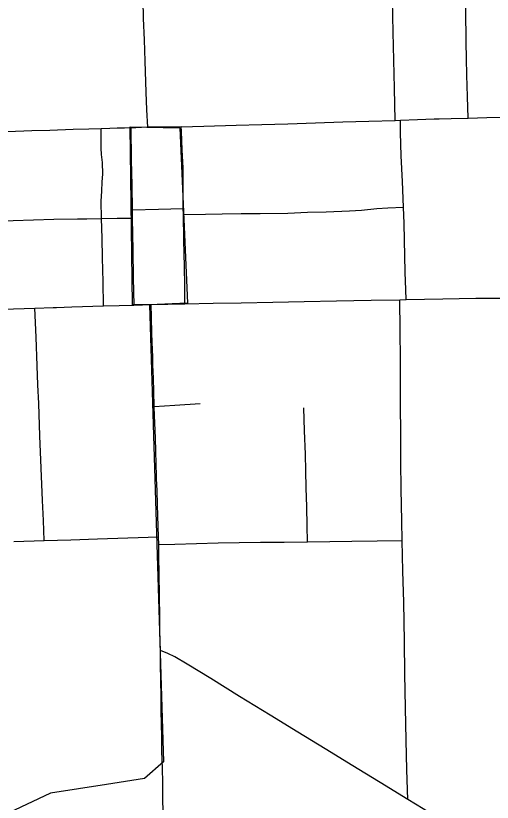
# Model space of a CAD drawing. Extents: x 103424 to 290657, y 38711 to 110967.
# Drawn here: x 144378 to 146816, y 98543 to 102565 of the extents above; entities that cross this region are included whole.
import ezdxf

# ---------------------------------------------------------------- set-up
doc = ezdxf.new("R2010")
doc.units = 0
for name, color, linetype in [('GM_X_City_Street', 7, 'Continuous'), ('GM_X_County_Road', 7, 'Continuous'), ('GM_X_Rail_Line', 7, 'Continuous'), ('GM_X_State_Route', 7, 'Continuous'), ('GM_X_US_Route', 7, 'Continuous')]:
    doc.layers.add(name, color=color, linetype=linetype)

msp = doc.modelspace()

# ---------------------------------------------------------------- linework, layer by layer
at = {"layer": 'GM_X_City_Street'}
for points in [[(146318.3, 102029.9), (146314.7, 102194.9), (146311.6, 102338), (146308.5, 102481.2), (146304.7, 102646.2), (146300.8, 102811.3), (146297.6, 102951.9), (146294.3, 103092.6), (146292.4, 103198.6), (146290.5, 103304.6)], [(146691.7, 102040.5), (146688.4, 102151.1), (146685, 102261.7), (146683.5, 102345.4), (146681.9, 102429), (146679.7, 102594.1), (146678, 102721.4), (146676.3, 102848.6)], [(146375.7, 101113.1), (146373.9, 101163.4), (146369.6, 101253.7), (146365.9, 101418.7), (146364.1, 101502.3), (146362.2, 101585.9), (146356.2, 101717.2), (146350.2, 101848.4), (146346.1, 101967.8), (146346.7, 102030.4)], [(144827, 101081.3), (144824.4, 101204.4), (144821.8, 101327.5), (144819.1, 101427.7), (144816.5, 101527.9), (144814.6, 101616.3), (144817.4, 101667.3), (144820.7, 101715.8), (144822.5, 101754), (144821.1, 101814.3), (144816.6, 101855.8), (144814.8, 101887.4), (144814, 101986.3)], [(145235.4, 101549.3), (145348.4, 101550.5), (145434.3, 101551.4), (145531, 101552.9), (145627.8, 101554.4), (145770.4, 101555.5), (145870.7, 101559.7), (145965.8, 101562.8), (146085.2, 101566.9), (146147.3, 101570), (146224.4, 101579.8), (146281.2, 101583), (146362.2, 101585.9)], [(144973.3, 101571.9), (145108.4, 101575.7), (145234.9, 101578.4)], [(143234.8, 101482), (143386.9, 101486.7), (143478.4, 101489.5), (143569.9, 101492.4), (143701, 101496.9), (143832.1, 101501.3), (143997.1, 101506.9), (144098.7, 101510.3), (144200.3, 101513.7), (144365.3, 101518.3), (144468.6, 101521.2), (144572, 101524), (144694.2, 101525.9), (144742, 101526.7)], [(144742, 101526.7), (144816.5, 101527.9), (144896.3, 101529.1), (144973.8, 101530.4)], [(146382.8, 98557.3), (146379.3, 98708.8), (146375.9, 98860.3), (146372.3, 99025.3), (146370.4, 99112.8), (146368.5, 99200.2), (146365.8, 99365.3), (146364.1, 99465.7), (146362.4, 99566.3), (146358.5, 99724.1), (146354.5, 99881.9), (146352.1, 99980.9), (146350.1, 100146), (146348.6, 100282.3), (146347, 100418.6), (146346.3, 100583.6), (146345.9, 100693.3), (146345.4, 100803), (146344.4, 100957.7), (146343.4, 101112.4)], [(144523.3, 99881.5), (144519.1, 99984), (144515, 100086.6), (144508.4, 100251.5), (144501.7, 100416.4), (144495.1, 100581.4), (144491.2, 100678.4), (144487.3, 100775.4), (144481.5, 100922.1), (144475.6, 101068.8)], [(145085.6, 100567.3), (145191.6, 100573.7), (145321.4, 100581.4)], [(145871, 99875.2), (145869.4, 99956.2), (145866.9, 100053.9), (145864.3, 100151.6), (145862.1, 100237.7), (145859.9, 100323.9), (145855.8, 100441.6), (145851.7, 100559.3)], [(145109.3, 99860.4), (145190.9, 99862.4), (145302.3, 99865.7), (145413.7, 99869), (145521.5, 99870.9), (145629.4, 99872.9), (145750.2, 99874), (145871, 99875.2), (145984.5, 99876.7), (146097.9, 99878.1), (146226.2, 99880), (146354.5, 99881.9)]]:
    msp.add_lwpolyline(points, dxfattribs=at)
at = {"layer": 'GM_X_County_Road'}
for points in [[(145052.9, 101994.3), (145049, 102084.3), (145045.2, 102174.4), (145039.5, 102332), (145035.6, 102441), (145031.6, 102550), (145028.8, 102646.7)], [(145242.7, 101091.1), (145387.2, 101094.4), (145531.6, 101097.6), (145692.8, 101100.7), (145853.9, 101103.8), (146019, 101107), (146107.5, 101108.7), (146196.1, 101110.4), (146343.4, 101112.4), (146375.7, 101113.1)], [(146375.7, 101113.1), (146469, 101115.4), (146562.4, 101117.7), (146646.9, 101119), (146731.4, 101120.4), (146989.8, 101120.1), (147080.4, 101119.1), (147197.5, 101117), (147314.5, 101114.9), (147423.7, 101113.9), (147532.8, 101112.9), (147690.9, 101113.8), (147849, 101114.7), (148014, 101115.7), (148163.1, 101116.5), (148312.1, 101117.4), (148460.8, 101116.5), (148513.5, 101115.6)], [(144367.5, 99877), (144523.3, 99881.5), (144659.5, 99885.7), (144795.8, 99889.9), (144952, 99894.7), (145108.1, 99899.6)], [(146233, 98649.2), (146101.4, 98729.9), (145960.7, 98816.2), (145820, 98902.5), (145679.3, 98988.8), (145601.1, 99036.8), (145522.9, 99084.8), (145449.1, 99130.1), (145375.4, 99175.3), (145255.4, 99248.8), (145191.2, 99286.8), (145155.6, 99303.7), (145117.6, 99320.1)], [(148595.4, 97222.7), (148483.4, 97290.1), (148390.4, 97346), (148297.4, 97402), (148155.9, 97487), (148014.4, 97572), (147912.8, 97633), (147811.2, 97694), (147698.4, 97761.4), (147585.5, 97828.8), (147443.7, 97913.1), (147330.8, 97980.2), (147218, 98047.3), (147102.5, 98117.2), (147038.2, 98156.5), (146962.1, 98201.9), (146821.4, 98288.2), (146680.7, 98374.5), (146540, 98460.9), (146461.4, 98509.1), (146382.8, 98557.3), (146242.1, 98643.6), (146233, 98649.2)]]:
    msp.add_lwpolyline(points, dxfattribs=at)
at = {"layer": 'GM_X_Rail_Line'}
for points in [[(145062.3, 101087.2), (144974.7, 101086), (144962.4, 101995.9)], [(144962.4, 101995.9), (145216.7, 101991.6), (145255.6, 101095.5), (145062.3, 101087.2)], [(145062.3, 101087.2), (145133.1, 98750.6), (145036.7, 98665.1), (144842.4, 98634.3), (144555.5, 98590.2), (144341.8, 98489.2)]]:
    msp.add_lwpolyline(points, dxfattribs=at)
at = {"layer": 'GM_X_State_Route'}
msp.add_line((145235.4, 101549.3), (145234.9, 101578.4), dxfattribs=at)
for points in [[(144966.3, 101991.6), (144933.9, 101990.6), (144896, 101989.4), (144859.9, 101988.3), (144814, 101986.3), (144752.5, 101984.9), (144670.7, 101982.3), (144552.9, 101978.5), (144459.6, 101975.5), (144336.4, 101971.5)], [(145052.9, 101994.3), (145021.8, 101993.3), (144992.8, 101992.4), (144966.3, 101991.6)], [(145224.8, 101996.9), (145138.8, 101995.6), (145052.9, 101994.3)], [(145234.9, 101578.4), (145234.2, 101701.8), (145233.8, 101784.8), (145229.5, 101879.4), (145225.2, 101974), (145224.8, 101996.9)], [(145242.7, 101091.1), (145242.2, 101186.3), (145241.6, 101281.6), (145238, 101419.3), (145235.4, 101549.3)], [(145070.5, 101087.8), (145156.6, 101089.5), (145242.7, 101091.1)], [(145094.6, 100323.5), (145094.1, 100338.5), (145091.9, 100405.3), (145089.4, 100482.7), (145088.2, 100519.8), (145085.6, 100567.3), (145084.2, 100643.8), (145082, 100712.5), (145079.8, 100779.3), (145078.4, 100823.3), (145077.4, 100855), (145074.6, 100940.3), (145072, 101023.9), (145070.5, 101087.8)], [(145094.6, 100323.5), (145094.1, 100338.5), (145091.9, 100405.3), (145089.4, 100482.7), (145088.2, 100519.8), (145085.6, 100567.3), (145084.2, 100643.8), (145082, 100712.5), (145079.8, 100779.3), (145078.4, 100823.3), (145077.4, 100855), (145074.6, 100940.3), (145072, 101023.9), (145070.5, 101087.8)], [(145132.3, 98481), (145130.8, 98575.2), (145129.7, 98644.3), (145128, 98716), (145125.9, 98804.8), (145124.3, 98877.1), (145123.2, 98943.9), (145122.2, 99009.9), (145121, 99088.2), (145119.8, 99163.9), (145118.5, 99249.3), (145117.6, 99320.1), (145116.7, 99365.4), (145115.7, 99424.3), (145115.2, 99458.6), (145114.5, 99504.4), (145113.3, 99580.9), (145112.5, 99627.5), (145111.7, 99682.1), (145110.9, 99728.7), (145110.1, 99781.5), (145109.3, 99860.4), (145108.1, 99899.6), (145104.8, 100007.8), (145102.9, 100064.9), (145100.6, 100137), (145098.6, 100196.9), (145095.7, 100288.3), (145094.6, 100323.5)], [(145132.3, 98481), (145130.8, 98575.2), (145129.7, 98644.3), (145128, 98716), (145125.9, 98804.8), (145124.3, 98877.1), (145123.2, 98943.9), (145122.2, 99009.9), (145121, 99088.2), (145119.8, 99163.9), (145118.5, 99249.3), (145117.6, 99320.1), (145116.7, 99365.4), (145115.7, 99424.3), (145115.2, 99458.6), (145114.5, 99504.4), (145113.3, 99580.9), (145112.5, 99627.5), (145111.7, 99682.1), (145110.9, 99728.7), (145110.1, 99781.5), (145109.3, 99860.4), (145108.1, 99899.6), (145104.8, 100007.8), (145102.9, 100064.9), (145100.6, 100137), (145098.6, 100196.9), (145095.7, 100288.3), (145094.6, 100323.5)]]:
    msp.add_lwpolyline(points, dxfattribs=at)
at = {"layer": 'GM_X_US_Route'}
for p, q in [((145235.4, 101549.3), (145234.9, 101578.4)), ((144981.4, 101084.4), (145070.5, 101087.8)), ((144981.4, 101084.4), (145070.5, 101087.8))]:
    msp.add_line(p, q, dxfattribs=at)
for points in [[(146544.3, 102037.3), (146605.3, 102038.6), (146691.7, 102040.5), (146788.1, 102043.7), (146884.5, 102046.8), (147036.6, 102051.9), (147188.6, 102056.9), (147310, 102059.6), (147474.9, 102066.1), (147639.8, 102072.7), (147804.8, 102079.3), (147949, 102085), (148093.1, 102090.8), (148220, 102094.4), (148346.8, 102098.1), (148426.9, 102102.7), (148462.4, 102106), (148495.1, 102110.3)], [(145224.8, 101996.9), (145340, 101999.8), (145505, 102004.7), (145637.4, 102008.7), (145769.8, 102012.6), (145910.4, 102017.8), (146051, 102023), (146184.6, 102026.4), (146318.3, 102029.9), (146346.7, 102030.4), (146432.8, 102033.6), (146518.9, 102036.8), (146544.3, 102037.3)], [(145052.9, 101994.3), (145021.8, 101993.3), (144992.8, 101992.4), (144966.3, 101991.6)], [(144966.3, 101991.6), (144969, 101826.5), (144971.2, 101699.2), (144973.3, 101571.9), (144973.8, 101530.4), (144976.6, 101365.3), (144979, 101224.9), (144981.4, 101084.4)], [(145224.8, 101996.9), (145138.8, 101995.6), (145052.9, 101994.3)], [(145234.9, 101578.4), (145234.2, 101701.8), (145233.8, 101784.8), (145229.5, 101879.4), (145225.2, 101974), (145224.8, 101996.9)], [(145242.7, 101091.1), (145242.2, 101186.3), (145241.6, 101281.6), (145238, 101419.3), (145235.4, 101549.3)], [(142539.2, 101016.4), (142632.2, 101019.8), (142725.2, 101023.2), (142811.3, 101026.4), (142897.5, 101029.5), (143014.4, 101033.1), (143131.3, 101036.7), (143296.3, 101041.1), (143436.9, 101044.8), (143577.5, 101048.5), (143722.6, 101050.8), (143867.7, 101053.1), (144007.5, 101056.4), (144147.3, 101059.8), (144229.9, 101062), (144312.5, 101064.2), (144475.6, 101068.8), (144570, 101072.2), (144586.6, 101072.8)], [(142539.2, 101016.4), (142632.2, 101019.8), (142725.2, 101023.2), (142811.3, 101026.4), (142897.5, 101029.5), (143014.4, 101033.1), (143131.3, 101036.7), (143296.3, 101041.1), (143436.9, 101044.8), (143577.5, 101048.5), (143722.6, 101050.8), (143867.7, 101053.1), (144007.5, 101056.4), (144147.3, 101059.8), (144229.9, 101062), (144312.5, 101064.2), (144475.6, 101068.8), (144570, 101072.2), (144586.6, 101072.8)], [(144586.6, 101072.8), (144664.3, 101075.6), (144827, 101081.3), (144906, 101083), (144981.4, 101084.4)], [(144586.6, 101072.8), (144664.3, 101075.6), (144827, 101081.3), (144906, 101083), (144981.4, 101084.4)], [(145070.5, 101087.8), (145156.6, 101089.5), (145242.7, 101091.1)]]:
    msp.add_lwpolyline(points, dxfattribs=at)

doc.saveas('drawing.dxf')
